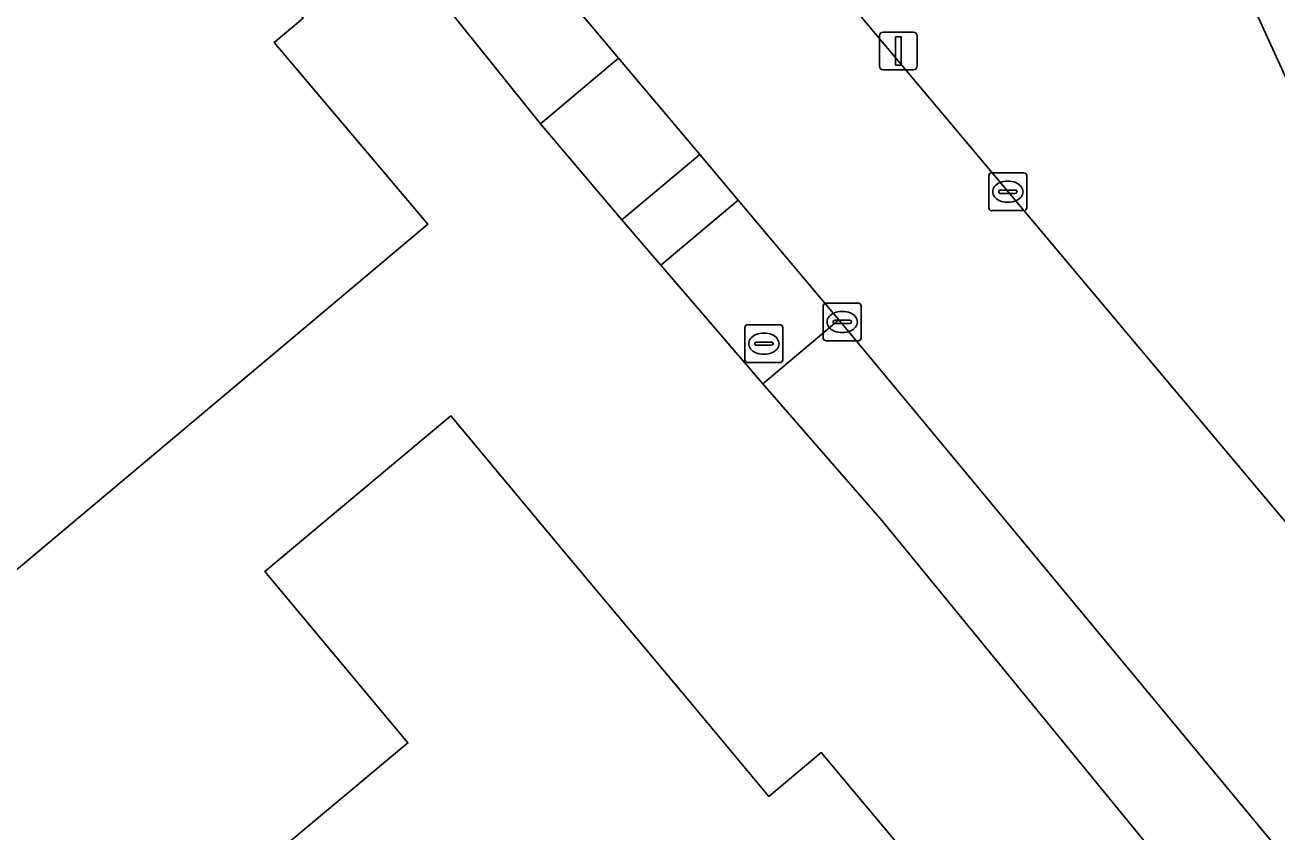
# Model space of a CAD drawing. Extents: x 157320 to 158835, y 386650 to 388491.
# Drawn here: x 157959.22 to 157992.29, y 387009.09 to 387030.42 of the extents above; entities that cross this region are included whole.
import ezdxf

# ---------------------------------------------------------------- set-up
doc = ezdxf.new("R2010")
doc.units = 0
for name, color, linetype in [('IMGEO_Brandkraan', 7, 'Continuous'), ('IMGEO_Erf', 7, 'Continuous'), ('IMGEO_Fietspad_gesloten', 7, 'Continuous'), ('IMGEO_Groenvoorziening', 7, 'Continuous'), ('IMGEO_Kolk', 7, 'Continuous'), ('IMGEO_Lichtmast', 7, 'Continuous'), ('IMGEO_Pand', 7, 'Continuous'), ('IMGEO_Rijbaan_lokaal_gesloten', 7, 'Continuous'), ('IMGEO_Voetpad_open', 7, 'Continuous')]:
    doc.layers.add(name, color=color, linetype=linetype)

msp = doc.modelspace()

# ---------------------------------------------------------------- linework, layer by layer
at = {"layer": 'IMGEO_Brandkraan'}
for p, q in [((157978.237, 387021.569), (157978.237, 387022.421)), ((157978.312, 387022.495), (157979.164, 387022.495)), ((157979.238, 387022.421), (157979.238, 387021.569)), ((157978.725, 387022.275), (157978.75, 387022.275)), ((157978.496, 387021.989), (157978.496, 387022.001)), ((157978.934, 387021.952), (157978.536, 387021.952)), ((157978.539, 387022.038), (157978.937, 387022.038)), ((157978.98, 387022.001), (157978.98, 387021.989)), ((157979.164, 387021.495), (157978.312, 387021.495)), ((157978.748, 387021.715), (157978.723, 387021.715))]:
    msp.add_line(p, q, dxfattribs=at)
for points in [[(157978.237, 387021.569), (157978.237, 387022.421)], [(157978.312, 387022.495), (157979.164, 387022.495)], [(157979.238, 387022.421), (157979.238, 387021.569)], [(157979.164, 387021.495), (157978.312, 387021.495)]]:
    msp.add_lwpolyline(points, dxfattribs=at)
for centre, radius, start, end in [((157978.314, 387022.419), 0.0765, 91.552, 178.448), ((157978.314, 387022.419), 0.0765, 91.552, 178.448), ((157979.162, 387022.419), 0.0765, 1.552, 88.448), ((157979.162, 387022.419), 0.0765, 1.552, 88.448), ((157978.536, 387021.998), 0.0403, 85.8775, 175.7526), ((157978.533, 387021.988), 0.0366, 178.938, 274.7102), ((157978.937, 387021.995), 0.043, 264.8664, 352.4533), ((157978.941, 387022), 0.0386, 1.7309, 96.639), ((157978.314, 387021.571), 0.0765, 181.552, 268.448), ((157978.314, 387021.571), 0.0765, 181.552, 268.448), ((157979.162, 387021.571), 0.0765, 271.552, 358.448), ((157979.162, 387021.571), 0.0765, 271.552, 358.448)]:
    msp.add_arc(centre, radius, start, end, dxfattribs=at)
for centre, major_axis, ratio, start_param, end_param in [((157978.724, 387021.995), (-0.387, 0.002), 0.722429, 4.712389, 7.853982), ((157978.749, 387021.995), (-0.39, 0.002), 0.717154, 1.570796, 4.712389)]:
    msp.add_ellipse(centre, major_axis=major_axis, ratio=ratio, start_param=start_param, end_param=end_param, dxfattribs=at)
at = {"layer": 'IMGEO_Erf'}
for points in [[(157991.12, 387006.005), (157981.864, 387017.312), (157978.709, 387020.934), (157976.019, 387024.066), (157974.987, 387025.267), (157972.834, 387027.804), (157963.229, 387039.777), (157961.86, 387044.345), (157961.804, 387044.578), (157961.479, 387046.406), (157961.346, 387048.258), (157961.408, 387050.114), (157961.663, 387051.953), (157962.109, 387053.755), (157962.741, 387055.501), (157962.924, 387055.878), (157963.552, 387057.171), (157965.583, 387060.657), (157966.396, 387061.12), (157947.439, 387083.778)], [(157966.029, 387021.933), (157957.602, 387014.853), (157953.366, 387019.902), (157958.268, 387024.015), (157952.8, 387030.549), (157947.889, 387026.428), (157943.654, 387031.476), (157951.624, 387038.164), (157955.453, 387041.378), (157959.468, 387036.534), (157960.714, 387037.566), (157962.597, 387035.343)], [(157963.583, 387034.226), (157966.563, 387030.599), (157965.801, 387029.956), (157969.857, 387025.149), (157966.029, 387021.933)]]:
    msp.add_lwpolyline(points, dxfattribs=at)
msp.add_lwpolyline([(157980.253, 387011.189), (157984.479, 387006.146), (157980.809, 387003.048), (157981.39, 387002.359), (157978.567, 387000), (157978.32, 386999.794), (157978.146, 387000), (157973.873, 387005.054), (157967.839, 387000), (157966.986, 386999.286), (157966.386, 387000), (157961.965, 387005.291), (157969.332, 387011.446), (157965.549, 387015.974), (157970.468, 387020.084), (157973.65, 387016.275), (157976.795, 387012.511), (157978.867, 387010.031)], close=True, dxfattribs=at)
at = {"layer": 'IMGEO_Fietspad_gesloten'}
msp.add_lwpolyline([(157992.732, 387035.958), (157991.3, 387040.074), (157990.468, 387043.398), (157990.242, 387044.301), (157989.728, 387047.106), (157988.965, 387049.855), (157987.959, 387052.524), (157986.992, 387054.576), (157983.496, 387060.784), (157983.342, 387061.057), (157980.664, 387059.588), (157980.806, 387059.335), (157984.237, 387053.207), (157984.399, 387052.903), (157985.426, 387050.712), (157986.253, 387048.437), (157986.256, 387048.425), (157986.874, 387046.098), (157987.283, 387043.712), (157988.381, 387039.265), (157989.873, 387034.934), (157990.183, 387034.167), (157994.823, 387023.988)], dxfattribs=at)
at = {"layer": 'IMGEO_Groenvoorziening'}
for points in [[(158004.726, 387008.62), (158000, 387014.593), (157999.477, 387015.254), (157998.198, 387017.21), (157996.359, 387020.524), (157994.823, 387023.988), (157990.183, 387034.167), (157989.873, 387034.934), (157988.381, 387039.265), (157987.283, 387043.712), (157986.874, 387046.098), (157986.256, 387048.425), (157986.253, 387048.437), (157985.426, 387050.712), (157984.399, 387052.903), (157984.237, 387053.207), (157980.806, 387059.335), (157978.256, 387057.971), (157973.431, 387055.39)], [(157972.38, 387041.273), (158000, 387008.374), (158007.03, 387000), (158030.213, 386972.386), (158034.557, 386967.207)], [(157965.81, 387040.962), (157963.229, 387039.777), (157972.834, 387027.804), (157974.9, 387029.543), (157967.973, 387037.769)]]:
    msp.add_lwpolyline(points, dxfattribs=at)
for points in [[(157978.062, 387025.786), (157977.042, 387026.998), (157974.987, 387025.267), (157976.019, 387024.066)], [(157983.795, 387018.928), (157980.721, 387022.628), (157978.709, 387020.934), (157981.864, 387017.312), (157991.12, 387006.005), (157993.128, 387007.669)]]:
    msp.add_lwpolyline(points, close=True, dxfattribs=at)
at = {"layer": 'IMGEO_Kolk'}
for p, q in [((157984.682, 387025.584), (157984.682, 387026.436)), ((157984.757, 387026.51), (157985.609, 387026.51)), ((157985.683, 387026.436), (157985.683, 387025.584)), ((157984.984, 387026.053), (157985.382, 387026.053)), ((157985.17, 387026.29), (157985.195, 387026.29)), ((157984.941, 387026.004), (157984.941, 387026.016)), ((157985.379, 387025.967), (157984.981, 387025.967)), ((157985.193, 387025.73), (157985.168, 387025.73)), ((157985.425, 387026.016), (157985.425, 387026.004)), ((157985.609, 387025.51), (157984.757, 387025.51)), ((157980.381, 387023.069), (157981.233, 387023.069)), ((157980.306, 387022.143), (157980.306, 387022.995)), ((157980.794, 387022.849), (157980.819, 387022.849)), ((157981.307, 387022.995), (157981.307, 387022.143)), ((157980.565, 387022.563), (157980.565, 387022.575)), ((157981.003, 387022.526), (157980.605, 387022.526)), ((157980.608, 387022.612), (157981.006, 387022.612)), ((157981.049, 387022.575), (157981.049, 387022.563)), ((157981.233, 387022.069), (157980.381, 387022.069)), ((157980.817, 387022.289), (157980.792, 387022.289))]:
    msp.add_line(p, q, dxfattribs=at)
for points in [[(157984.682, 387025.584), (157984.682, 387026.436)], [(157984.757, 387026.51), (157985.609, 387026.51)], [(157985.683, 387026.436), (157985.683, 387025.584)], [(157985.609, 387025.51), (157984.757, 387025.51)], [(157980.381, 387023.069), (157981.233, 387023.069)], [(157980.306, 387022.143), (157980.306, 387022.995)], [(157981.307, 387022.995), (157981.307, 387022.143)], [(157981.233, 387022.069), (157980.381, 387022.069)]]:
    msp.add_lwpolyline(points, dxfattribs=at)
for centre, radius, start, end in [((157984.759, 387026.434), 0.0765, 91.552, 178.448), ((157984.759, 387026.434), 0.0765, 91.552, 178.448), ((157985.607, 387026.434), 0.0765, 1.552, 88.448), ((157985.607, 387026.434), 0.0765, 1.552, 88.448), ((157984.981, 387026.013), 0.0403, 85.8775, 175.7526), ((157985.386, 387026.015), 0.0386, 1.7309, 96.639), ((157984.978, 387026.003), 0.0366, 178.938, 274.7102), ((157985.382, 387026.01), 0.043, 264.8664, 352.4533), ((157984.759, 387025.586), 0.0765, 181.552, 268.448), ((157984.759, 387025.586), 0.0765, 181.552, 268.448), ((157985.607, 387025.586), 0.0765, 271.552, 358.448), ((157985.607, 387025.586), 0.0765, 271.552, 358.448), ((157980.383, 387022.993), 0.0765, 91.552, 178.448), ((157980.383, 387022.993), 0.0765, 91.552, 178.448), ((157981.231, 387022.993), 0.0765, 1.552, 88.448), ((157981.231, 387022.993), 0.0765, 1.552, 88.448), ((157980.605, 387022.572), 0.0403, 85.8775, 175.7526), ((157980.602, 387022.562), 0.0366, 178.938, 274.7102), ((157981.006, 387022.569), 0.043, 264.8664, 352.4533), ((157981.01, 387022.574), 0.0386, 1.7309, 96.639), ((157980.383, 387022.145), 0.0765, 181.552, 268.448), ((157980.383, 387022.145), 0.0765, 181.552, 268.448), ((157981.231, 387022.145), 0.0765, 271.552, 358.448), ((157981.231, 387022.145), 0.0765, 271.552, 358.448)]:
    msp.add_arc(centre, radius, start, end, dxfattribs=at)
for centre, major_axis, ratio, start_param, end_param in [((157985.169, 387026.01), (-0.387, 0.002), 0.722429, 4.712389, 7.853982), ((157985.194, 387026.01), (-0.39, 0.002), 0.717154, 1.570796, 4.712389), ((157980.793, 387022.569), (-0.387, 0.002), 0.722429, 4.712389, 7.853982), ((157980.818, 387022.569), (-0.39, 0.002), 0.717154, 1.570796, 4.712389)]:
    msp.add_ellipse(centre, major_axis=major_axis, ratio=ratio, start_param=start_param, end_param=end_param, dxfattribs=at)
at = {"layer": 'IMGEO_Lichtmast'}
for p, q in [((157981.793, 387029.33), (157981.793, 387030.13)), ((157981.793, 387030.13), (157981.793, 387029.33)), ((157981.893, 387030.23), (157982.683, 387030.23)), ((157982.683, 387030.23), (157981.893, 387030.23)), ((157982.783, 387030.13), (157982.783, 387029.33)), ((157982.783, 387029.33), (157982.783, 387030.13)), ((157982.683, 387029.23), (157981.893, 387029.23)), ((157981.893, 387029.23), (157982.683, 387029.23))]:
    msp.add_line(p, q, dxfattribs=at)
msp.add_lwpolyline([(157982.213, 387030.105), (157982.363, 387030.105), (157982.363, 387029.355), (157982.213, 387029.355), (157982.213, 387030.105)], dxfattribs=at)
for centre, start, end in [((157981.893, 387030.13), 90, 180), ((157981.893, 387030.13), 90, 180), ((157982.683, 387030.13), 0, 90), ((157982.683, 387030.13), 360, 90), ((157981.893, 387029.33), 180, 270), ((157981.893, 387029.33), 180, 270), ((157982.683, 387029.33), 270, 0), ((157982.683, 387029.33), 270, 0)]:
    msp.add_arc(centre, 0.1, start, end, dxfattribs=at)
at = {"layer": 'IMGEO_Pand'}
msp.add_lwpolyline([(157962.597, 387035.343), (157960.714, 387037.566), (157959.468, 387036.534), (157955.453, 387041.378), (157951.624, 387038.164), (157943.654, 387031.476), (157947.889, 387026.428), (157952.8, 387030.549), (157958.268, 387024.015), (157953.366, 387019.902), (157957.602, 387014.853), (157966.029, 387021.933), (157969.857, 387025.149), (157965.801, 387029.956), (157966.563, 387030.599), (157963.583, 387034.226)], dxfattribs=at)
msp.add_lwpolyline([(157976.795, 387012.511), (157973.65, 387016.275), (157970.468, 387020.084), (157965.549, 387015.974), (157969.332, 387011.446), (157961.965, 387005.291), (157966.386, 387000), (157966.986, 386999.286), (157967.839, 387000), (157973.873, 387005.054), (157978.146, 387000), (157978.32, 386999.794), (157978.567, 387000), (157981.39, 387002.359), (157980.809, 387003.048), (157984.479, 387006.146), (157980.253, 387011.189), (157978.867, 387010.031)], close=True, dxfattribs=at)
at = {"layer": 'IMGEO_Rijbaan_lokaal_gesloten'}
for points in [[(158073.076, 386921.282), (158041.42, 386959.024), (158034.557, 386967.207), (158030.213, 386972.386), (158007.03, 387000), (158000, 387008.374), (157972.38, 387041.273)], [(157967.973, 387037.769), (157974.9, 387029.543), (157977.042, 387026.998), (157978.062, 387025.786), (157980.721, 387022.628), (157983.795, 387018.928), (157993.128, 387007.669), (157996.153, 387004.218), (157999.697, 387000), (158000, 386999.639), (158002.787, 386996.322), (158003.5, 386995.491), (158020.47, 386975.229), (158025.301, 386969.475), (158035.357, 386957.488), (158038.597, 386953.625), (158042.903, 386948.477), (158045.801, 386945.052), (158050.997, 386938.872), (158051.663, 386938.08), (158063.817, 386923.608), (158065.16, 386922.009), (158067.446, 386919.287)]]:
    msp.add_lwpolyline(points, dxfattribs=at)
at = {"layer": 'IMGEO_Voetpad_open'}
for points in [[(157974.9, 387029.543), (157972.834, 387027.804), (157974.987, 387025.267), (157977.042, 387026.998)], [(157978.062, 387025.786), (157976.019, 387024.066), (157978.709, 387020.934), (157980.721, 387022.628)]]:
    msp.add_lwpolyline(points, close=True, dxfattribs=at)

doc.saveas('drawing.dxf')
